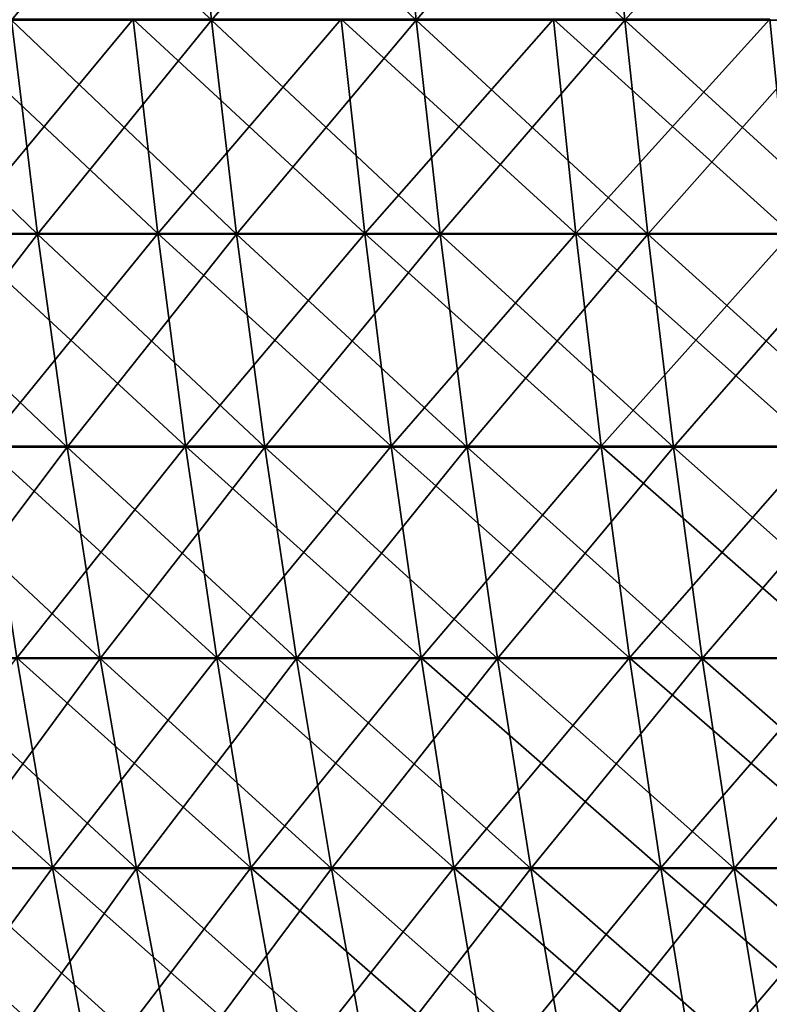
# Model space of a CAD drawing. Header units: millimetres. Extents: x -125 to 125, y -45 to 4025.
# Tile 396 of 656: x -73 to -61, y 3987 to 4002. Entities that reach past the tile are written whole.
import ezdxf

# ---------------------------------------------------------------- set-up
doc = ezdxf.new("R2010")
doc.units = ezdxf.units.MM
doc.header["$LTSCALE"] = 6.999206
for name, color, linetype in [('21', 7, 'CONTINUOUS'), ('22', 7, 'CONTINUOUS'), ('23', 7, 'CONTINUOUS'), ('24', 7, 'CONTINUOUS')]:
    doc.layers.add(name, color=color, linetype=linetype)

msp = doc.modelspace()

# ---------------------------------------------------------------- linework, layer by layer
at = {"layer": '21', "color": 7, "linetype": 'CONTINUOUS'}
for points in [[(-73.68, 3998.983, 97.568), (-70.64, 3998.983, 99.79), (-74.065, 4002.196, 98.078), (-73.68, 3998.983, 97.568)], [(-74.065, 4002.196, 98.078), (-70.64, 3998.983, 99.79), (-71.01, 4002.196, 100.313), (-74.065, 4002.196, 98.078)], [(-70.64, 3998.983, 99.79), (-67.534, 3998.983, 101.918), (-71.01, 4002.196, 100.313), (-70.64, 3998.983, 99.79)], [(-71.01, 4002.196, 100.313), (-67.534, 3998.983, 101.918), (-67.887, 4002.196, 102.452), (-71.01, 4002.196, 100.313)], [(-67.534, 3998.983, 101.918), (-64.363, 3998.983, 103.95), (-67.887, 4002.196, 102.452), (-67.534, 3998.983, 101.918)], [(-67.887, 4002.196, 102.452), (-64.363, 3998.983, 103.95), (-64.7, 4002.196, 104.494), (-67.887, 4002.196, 102.452)], [(-64.363, 3998.983, 103.95), (-61.131, 3998.983, 105.882), (-64.7, 4002.196, 104.494), (-64.363, 3998.983, 103.95)], [(-64.7, 4002.196, 104.494), (-61.131, 3998.983, 105.882), (-61.451, 4002.196, 106.437), (-64.7, 4002.196, 104.494)], [(-73.243, 3995.788, 96.99), (-70.222, 3995.788, 99.199), (-73.68, 3998.983, 97.568), (-73.243, 3995.788, 96.99)], [(-73.68, 3998.983, 97.568), (-70.222, 3995.788, 99.199), (-70.64, 3998.983, 99.79), (-73.68, 3998.983, 97.568)], [(-70.222, 3995.788, 99.199), (-67.134, 3995.788, 101.315), (-70.64, 3998.983, 99.79), (-70.222, 3995.788, 99.199)], [(-70.64, 3998.983, 99.79), (-67.134, 3995.788, 101.315), (-67.534, 3998.983, 101.918), (-70.64, 3998.983, 99.79)], [(-67.134, 3995.788, 101.315), (-63.982, 3995.788, 103.334), (-67.534, 3998.983, 101.918), (-67.134, 3995.788, 101.315)], [(-67.534, 3998.983, 101.918), (-63.982, 3995.788, 103.334), (-64.363, 3998.983, 103.95), (-67.534, 3998.983, 101.918)], [(-63.982, 3995.788, 103.334), (-60.769, 3995.788, 105.256), (-64.363, 3998.983, 103.95), (-63.982, 3995.788, 103.334)], [(-64.363, 3998.983, 103.95), (-60.769, 3995.788, 105.256), (-61.131, 3998.983, 105.882), (-64.363, 3998.983, 103.95)], [(-72.757, 3992.612, 96.346), (-69.755, 3992.612, 98.54), (-73.243, 3995.788, 96.99), (-72.757, 3992.612, 96.346)], [(-73.243, 3995.788, 96.99), (-69.755, 3992.612, 98.54), (-70.222, 3995.788, 99.199), (-73.243, 3995.788, 96.99)], [(-69.755, 3992.612, 98.54), (-66.688, 3992.612, 100.642), (-70.222, 3995.788, 99.199), (-69.755, 3992.612, 98.54)], [(-70.222, 3995.788, 99.199), (-66.688, 3992.612, 100.642), (-67.134, 3995.788, 101.315), (-70.222, 3995.788, 99.199)], [(-66.688, 3992.612, 100.642), (-63.557, 3992.612, 102.648), (-67.134, 3995.788, 101.315), (-66.688, 3992.612, 100.642)], [(-67.134, 3995.788, 101.315), (-63.557, 3992.612, 102.648), (-63.982, 3995.788, 103.334), (-67.134, 3995.788, 101.315)], [(-63.557, 3992.612, 102.648), (-60.366, 3992.612, 104.556), (-63.982, 3995.788, 103.334), (-63.557, 3992.612, 102.648)], [(-63.982, 3995.788, 103.334), (-60.366, 3992.612, 104.556), (-60.769, 3995.788, 105.256), (-63.982, 3995.788, 103.334)], [(-75.131, 3989.459, 93.366), (-72.22, 3989.459, 95.635), (-75.689, 3992.612, 94.059), (-75.131, 3989.459, 93.366)], [(-75.689, 3992.612, 94.059), (-72.22, 3989.459, 95.635), (-72.757, 3992.612, 96.346), (-75.689, 3992.612, 94.059)], [(-72.22, 3989.459, 95.635), (-69.241, 3989.459, 97.814), (-72.757, 3992.612, 96.346), (-72.22, 3989.459, 95.635)], [(-72.757, 3992.612, 96.346), (-69.241, 3989.459, 97.814), (-69.755, 3992.612, 98.54), (-72.757, 3992.612, 96.346)], [(-69.241, 3989.459, 97.814), (-66.196, 3989.459, 99.9), (-69.755, 3992.612, 98.54), (-69.241, 3989.459, 97.814)], [(-69.755, 3992.612, 98.54), (-66.196, 3989.459, 99.9), (-66.688, 3992.612, 100.642), (-69.755, 3992.612, 98.54)], [(-66.196, 3989.459, 99.9), (-63.088, 3989.459, 101.891), (-66.688, 3992.612, 100.642), (-66.196, 3989.459, 99.9)], [(-66.688, 3992.612, 100.642), (-63.088, 3989.459, 101.891), (-63.557, 3992.612, 102.648), (-66.688, 3992.612, 100.642)], [(-63.088, 3989.459, 101.891), (-59.92, 3989.459, 103.785), (-63.557, 3992.612, 102.648), (-63.088, 3989.459, 101.891)], [(-63.557, 3992.612, 102.648), (-59.92, 3989.459, 103.785), (-60.366, 3992.612, 104.556), (-63.557, 3992.612, 102.648)], [(-74.521, 3986.33, 92.608), (-71.634, 3986.33, 94.859), (-75.131, 3989.459, 93.366), (-74.521, 3986.33, 92.608)], [(-75.131, 3989.459, 93.366), (-71.634, 3986.33, 94.859), (-72.22, 3989.459, 95.635), (-75.131, 3989.459, 93.366)], [(-71.634, 3986.33, 94.859), (-68.679, 3986.33, 97.02), (-72.22, 3989.459, 95.635), (-71.634, 3986.33, 94.859)], [(-72.22, 3989.459, 95.635), (-68.679, 3986.33, 97.02), (-69.241, 3989.459, 97.814), (-72.22, 3989.459, 95.635)], [(-68.679, 3986.33, 97.02), (-65.659, 3986.33, 99.089), (-69.241, 3989.459, 97.814), (-68.679, 3986.33, 97.02)], [(-69.241, 3989.459, 97.814), (-65.659, 3986.33, 99.089), (-66.196, 3989.459, 99.9), (-69.241, 3989.459, 97.814)], [(-65.659, 3986.33, 99.089), (-62.576, 3986.33, 101.064), (-66.196, 3989.459, 99.9), (-65.659, 3986.33, 99.089)], [(-66.196, 3989.459, 99.9), (-62.576, 3986.33, 101.064), (-63.088, 3989.459, 101.891), (-66.196, 3989.459, 99.9)], [(-62.576, 3986.33, 101.064), (-59.434, 3986.33, 102.943), (-63.088, 3989.459, 101.891), (-62.576, 3986.33, 101.064)], [(-63.088, 3989.459, 101.891), (-59.434, 3986.33, 102.943), (-59.92, 3989.459, 103.785), (-63.088, 3989.459, 101.891)]]:
    msp.add_3dface(points, dxfattribs=at)
at = {"layer": '22', "color": 7, "linetype": 'CONTINUOUS'}
for points in [[(-71.01, 4002.196, -100.313), (-73.68, 3998.983, -97.568), (-74.065, 4002.196, -98.078), (-71.01, 4002.196, -100.313)], [(-70.64, 3998.983, -99.79), (-73.68, 3998.983, -97.568), (-71.01, 4002.196, -100.313), (-70.64, 3998.983, -99.79)], [(-67.887, 4002.196, -102.452), (-70.64, 3998.983, -99.79), (-71.01, 4002.196, -100.313), (-67.887, 4002.196, -102.452)], [(-67.534, 3998.983, -101.918), (-70.64, 3998.983, -99.79), (-67.887, 4002.196, -102.452), (-67.534, 3998.983, -101.918)], [(-64.7, 4002.196, -104.494), (-67.534, 3998.983, -101.918), (-67.887, 4002.196, -102.452), (-64.7, 4002.196, -104.494)], [(-64.363, 3998.983, -103.95), (-67.534, 3998.983, -101.918), (-64.7, 4002.196, -104.494), (-64.363, 3998.983, -103.95)], [(-61.451, 4002.196, -106.437), (-64.363, 3998.983, -103.95), (-64.7, 4002.196, -104.494), (-61.451, 4002.196, -106.437)], [(-61.131, 3998.983, -105.882), (-64.363, 3998.983, -103.95), (-61.451, 4002.196, -106.437), (-61.131, 3998.983, -105.882)], [(-70.64, 3998.983, -99.79), (-73.243, 3995.788, -96.99), (-73.68, 3998.983, -97.568), (-70.64, 3998.983, -99.79)], [(-70.222, 3995.788, -99.199), (-73.243, 3995.788, -96.99), (-70.64, 3998.983, -99.79), (-70.222, 3995.788, -99.199)], [(-67.534, 3998.983, -101.918), (-70.222, 3995.788, -99.199), (-70.64, 3998.983, -99.79), (-67.534, 3998.983, -101.918)], [(-67.134, 3995.788, -101.315), (-70.222, 3995.788, -99.199), (-67.534, 3998.983, -101.918), (-67.134, 3995.788, -101.315)], [(-64.363, 3998.983, -103.95), (-67.134, 3995.788, -101.315), (-67.534, 3998.983, -101.918), (-64.363, 3998.983, -103.95)], [(-63.982, 3995.788, -103.334), (-67.134, 3995.788, -101.315), (-64.363, 3998.983, -103.95), (-63.982, 3995.788, -103.334)], [(-61.131, 3998.983, -105.882), (-63.982, 3995.788, -103.334), (-64.363, 3998.983, -103.95), (-61.131, 3998.983, -105.882)], [(-60.769, 3995.788, -105.256), (-63.982, 3995.788, -103.334), (-61.131, 3998.983, -105.882), (-60.769, 3995.788, -105.256)], [(-70.222, 3995.788, -99.199), (-72.757, 3992.612, -96.346), (-73.243, 3995.788, -96.99), (-70.222, 3995.788, -99.199)], [(-69.755, 3992.612, -98.54), (-72.757, 3992.612, -96.346), (-70.222, 3995.788, -99.199), (-69.755, 3992.612, -98.54)], [(-67.134, 3995.788, -101.315), (-69.755, 3992.612, -98.54), (-70.222, 3995.788, -99.199), (-67.134, 3995.788, -101.315)], [(-66.688, 3992.612, -100.642), (-69.755, 3992.612, -98.54), (-67.134, 3995.788, -101.315), (-66.688, 3992.612, -100.642)], [(-63.982, 3995.788, -103.334), (-66.688, 3992.612, -100.642), (-67.134, 3995.788, -101.315), (-63.982, 3995.788, -103.334)], [(-63.557, 3992.612, -102.648), (-66.688, 3992.612, -100.642), (-63.982, 3995.788, -103.334), (-63.557, 3992.612, -102.648)], [(-60.769, 3995.788, -105.256), (-63.557, 3992.612, -102.648), (-63.982, 3995.788, -103.334), (-60.769, 3995.788, -105.256)], [(-60.366, 3992.612, -104.556), (-63.557, 3992.612, -102.648), (-60.769, 3995.788, -105.256), (-60.366, 3992.612, -104.556)], [(-72.22, 3989.459, -95.635), (-75.131, 3989.459, -93.366), (-72.757, 3992.612, -96.346), (-72.22, 3989.459, -95.635)], [(-69.755, 3992.612, -98.54), (-72.22, 3989.459, -95.635), (-72.757, 3992.612, -96.346), (-69.755, 3992.612, -98.54)], [(-69.241, 3989.459, -97.814), (-72.22, 3989.459, -95.635), (-69.755, 3992.612, -98.54), (-69.241, 3989.459, -97.814)], [(-66.688, 3992.612, -100.642), (-69.241, 3989.459, -97.814), (-69.755, 3992.612, -98.54), (-66.688, 3992.612, -100.642)], [(-66.196, 3989.459, -99.9), (-69.241, 3989.459, -97.814), (-66.688, 3992.612, -100.642), (-66.196, 3989.459, -99.9)], [(-63.557, 3992.612, -102.648), (-66.196, 3989.459, -99.9), (-66.688, 3992.612, -100.642), (-63.557, 3992.612, -102.648)], [(-63.088, 3989.459, -101.891), (-66.196, 3989.459, -99.9), (-63.557, 3992.612, -102.648), (-63.088, 3989.459, -101.891)], [(-60.366, 3992.612, -104.556), (-63.088, 3989.459, -101.891), (-63.557, 3992.612, -102.648), (-60.366, 3992.612, -104.556)], [(-59.92, 3989.459, -103.785), (-63.088, 3989.459, -101.891), (-60.366, 3992.612, -104.556), (-59.92, 3989.459, -103.785)], [(-72.22, 3989.459, -95.635), (-74.521, 3986.33, -92.608), (-75.131, 3989.459, -93.366), (-72.22, 3989.459, -95.635)], [(-71.634, 3986.33, -94.859), (-74.521, 3986.33, -92.608), (-72.22, 3989.459, -95.635), (-71.634, 3986.33, -94.859)], [(-69.241, 3989.459, -97.814), (-71.634, 3986.33, -94.859), (-72.22, 3989.459, -95.635), (-69.241, 3989.459, -97.814)], [(-68.679, 3986.33, -97.02), (-71.634, 3986.33, -94.859), (-69.241, 3989.459, -97.814), (-68.679, 3986.33, -97.02)], [(-66.196, 3989.459, -99.9), (-68.679, 3986.33, -97.02), (-69.241, 3989.459, -97.814), (-66.196, 3989.459, -99.9)], [(-65.659, 3986.33, -99.089), (-68.679, 3986.33, -97.02), (-66.196, 3989.459, -99.9), (-65.659, 3986.33, -99.089)], [(-63.088, 3989.459, -101.891), (-65.659, 3986.33, -99.089), (-66.196, 3989.459, -99.9), (-63.088, 3989.459, -101.891)], [(-62.576, 3986.33, -101.064), (-65.659, 3986.33, -99.089), (-63.088, 3989.459, -101.891), (-62.576, 3986.33, -101.064)], [(-59.92, 3989.459, -103.785), (-62.576, 3986.33, -101.064), (-63.088, 3989.459, -101.891), (-59.92, 3989.459, -103.785)], [(-59.434, 3986.33, -102.943), (-62.576, 3986.33, -101.064), (-59.92, 3989.459, -103.785), (-59.434, 3986.33, -102.943)]]:
    msp.add_3dface(points, dxfattribs=at)
at = {"layer": '23', "color": 7, "linetype": 'CONTINUOUS'}
for points in [[(-72.838, 4002.185, -96.453), (-69.833, 4002.185, -98.65), (-73.178, 4005.414, -96.904), (-72.838, 4002.185, -96.453)], [(-73.178, 4005.414, -96.904), (-69.833, 4002.185, -98.65), (-70.159, 4005.414, -99.111), (-73.178, 4005.414, -96.904)], [(-69.833, 4002.185, -98.65), (-66.762, 4002.185, -100.754), (-70.159, 4005.414, -99.111), (-69.833, 4002.185, -98.65)], [(-70.159, 4005.414, -99.111), (-66.762, 4002.185, -100.754), (-67.074, 4005.414, -101.225), (-70.159, 4005.414, -99.111)], [(-66.762, 4002.185, -100.754), (-63.627, 4002.185, -102.762), (-67.074, 4005.414, -101.225), (-66.762, 4002.185, -100.754)], [(-67.074, 4005.414, -101.225), (-63.627, 4002.185, -102.762), (-63.925, 4005.414, -103.242), (-67.074, 4005.414, -101.225)], [(-63.627, 4002.185, -102.762), (-60.433, 4002.185, -104.673), (-63.925, 4005.414, -103.242), (-63.627, 4002.185, -102.762)], [(-63.925, 4005.414, -103.242), (-60.433, 4002.185, -104.673), (-60.715, 4005.414, -105.162), (-63.925, 4005.414, -103.242)], [(-75.365, 3998.971, -93.657), (-72.445, 3998.971, -95.933), (-75.773, 4002.185, -94.164), (-75.365, 3998.971, -93.657)], [(-75.773, 4002.185, -94.164), (-72.445, 3998.971, -95.933), (-72.838, 4002.185, -96.453), (-75.773, 4002.185, -94.164)], [(-72.445, 3998.971, -95.933), (-69.457, 3998.971, -98.119), (-72.838, 4002.185, -96.453), (-72.445, 3998.971, -95.933)], [(-72.838, 4002.185, -96.453), (-69.457, 3998.971, -98.119), (-69.833, 4002.185, -98.65), (-72.838, 4002.185, -96.453)], [(-69.457, 3998.971, -98.119), (-66.402, 3998.971, -100.211), (-69.833, 4002.185, -98.65), (-69.457, 3998.971, -98.119)], [(-69.833, 4002.185, -98.65), (-66.402, 3998.971, -100.211), (-66.762, 4002.185, -100.754), (-69.833, 4002.185, -98.65)], [(-66.402, 3998.971, -100.211), (-63.285, 3998.971, -102.208), (-66.762, 4002.185, -100.754), (-66.402, 3998.971, -100.211)], [(-66.762, 4002.185, -100.754), (-63.285, 3998.971, -102.208), (-63.627, 4002.185, -102.762), (-66.762, 4002.185, -100.754)], [(-63.285, 3998.971, -102.208), (-60.107, 3998.971, -104.109), (-63.627, 4002.185, -102.762), (-63.285, 3998.971, -102.208)], [(-63.627, 4002.185, -102.762), (-60.107, 3998.971, -104.109), (-60.433, 4002.185, -104.673), (-63.627, 4002.185, -102.762)], [(-74.904, 3995.776, -93.083), (-72.002, 3995.776, -95.345), (-75.365, 3998.971, -93.657), (-74.904, 3995.776, -93.083)], [(-75.365, 3998.971, -93.657), (-72.002, 3995.776, -95.345), (-72.445, 3998.971, -95.933), (-75.365, 3998.971, -93.657)], [(-72.002, 3995.776, -95.345), (-69.031, 3995.776, -97.518), (-72.445, 3998.971, -95.933), (-72.002, 3995.776, -95.345)], [(-72.445, 3998.971, -95.933), (-69.031, 3995.776, -97.518), (-69.457, 3998.971, -98.119), (-72.445, 3998.971, -95.933)], [(-69.031, 3995.776, -97.518), (-65.995, 3995.776, -99.597), (-69.457, 3998.971, -98.119), (-69.031, 3995.776, -97.518)], [(-69.457, 3998.971, -98.119), (-65.995, 3995.776, -99.597), (-66.402, 3998.971, -100.211), (-69.457, 3998.971, -98.119)], [(-65.995, 3995.776, -99.597), (-62.897, 3995.776, -101.582), (-66.402, 3998.971, -100.211), (-65.995, 3995.776, -99.597)], [(-66.402, 3998.971, -100.211), (-62.897, 3995.776, -101.582), (-63.285, 3998.971, -102.208), (-66.402, 3998.971, -100.211)], [(-62.897, 3995.776, -101.582), (-59.739, 3995.776, -103.471), (-63.285, 3998.971, -102.208), (-62.897, 3995.776, -101.582)], [(-63.285, 3998.971, -102.208), (-59.739, 3995.776, -103.471), (-60.107, 3998.971, -104.109), (-63.285, 3998.971, -102.208)], [(-74.389, 3992.602, -92.443), (-71.507, 3992.602, -94.69), (-74.904, 3995.776, -93.083), (-74.389, 3992.602, -92.443)], [(-74.904, 3995.776, -93.083), (-71.507, 3992.602, -94.69), (-72.002, 3995.776, -95.345), (-74.904, 3995.776, -93.083)], [(-71.507, 3992.602, -94.69), (-68.557, 3992.602, -96.847), (-72.002, 3995.776, -95.345), (-71.507, 3992.602, -94.69)], [(-72.002, 3995.776, -95.345), (-68.557, 3992.602, -96.847), (-69.031, 3995.776, -97.518), (-72.002, 3995.776, -95.345)], [(-68.557, 3992.602, -96.847), (-65.542, 3992.602, -98.912), (-69.031, 3995.776, -97.518), (-68.557, 3992.602, -96.847)], [(-69.031, 3995.776, -97.518), (-65.542, 3992.602, -98.912), (-65.995, 3995.776, -99.597), (-69.031, 3995.776, -97.518)], [(-65.542, 3992.602, -98.912), (-62.465, 3992.602, -100.884), (-65.995, 3995.776, -99.597), (-65.542, 3992.602, -98.912)], [(-65.995, 3995.776, -99.597), (-62.465, 3992.602, -100.884), (-62.897, 3995.776, -101.582), (-65.995, 3995.776, -99.597)], [(-62.465, 3992.602, -100.884), (-59.328, 3992.602, -102.76), (-62.897, 3995.776, -101.582), (-62.465, 3992.602, -100.884)], [(-62.897, 3995.776, -101.582), (-59.328, 3992.602, -102.76), (-59.739, 3995.776, -103.471), (-62.897, 3995.776, -101.582)], [(-73.821, 3989.451, -91.737), (-70.961, 3989.451, -93.967), (-74.389, 3992.602, -92.443), (-73.821, 3989.451, -91.737)], [(-74.389, 3992.602, -92.443), (-70.961, 3989.451, -93.967), (-71.507, 3992.602, -94.69), (-74.389, 3992.602, -92.443)], [(-70.961, 3989.451, -93.967), (-68.033, 3989.451, -96.108), (-71.507, 3992.602, -94.69), (-70.961, 3989.451, -93.967)], [(-71.507, 3992.602, -94.69), (-68.033, 3989.451, -96.108), (-68.557, 3992.602, -96.847), (-71.507, 3992.602, -94.69)], [(-68.033, 3989.451, -96.108), (-65.041, 3989.451, -98.157), (-68.557, 3992.602, -96.847), (-68.033, 3989.451, -96.108)], [(-68.557, 3992.602, -96.847), (-65.041, 3989.451, -98.157), (-65.542, 3992.602, -98.912), (-68.557, 3992.602, -96.847)], [(-65.041, 3989.451, -98.157), (-61.988, 3989.451, -100.114), (-65.542, 3992.602, -98.912), (-65.041, 3989.451, -98.157)], [(-65.542, 3992.602, -98.912), (-61.988, 3989.451, -100.114), (-62.465, 3992.602, -100.884), (-65.542, 3992.602, -98.912)], [(-61.988, 3989.451, -100.114), (-58.875, 3989.451, -101.975), (-62.465, 3992.602, -100.884), (-61.988, 3989.451, -100.114)], [(-62.465, 3992.602, -100.884), (-58.875, 3989.451, -101.975), (-59.328, 3992.602, -102.76), (-62.465, 3992.602, -100.884)], [(-73.201, 3986.325, -90.967), (-70.365, 3986.325, -93.178), (-73.821, 3989.451, -91.737), (-73.201, 3986.325, -90.967)], [(-73.821, 3989.451, -91.737), (-70.365, 3986.325, -93.178), (-70.961, 3989.451, -93.967), (-73.821, 3989.451, -91.737)], [(-70.365, 3986.325, -93.178), (-67.462, 3986.325, -95.3), (-70.961, 3989.451, -93.967), (-70.365, 3986.325, -93.178)], [(-70.961, 3989.451, -93.967), (-67.462, 3986.325, -95.3), (-68.033, 3989.451, -96.108), (-70.961, 3989.451, -93.967)], [(-67.462, 3986.325, -95.3), (-64.495, 3986.325, -97.333), (-68.033, 3989.451, -96.108), (-67.462, 3986.325, -95.3)], [(-68.033, 3989.451, -96.108), (-64.495, 3986.325, -97.333), (-65.041, 3989.451, -98.157), (-68.033, 3989.451, -96.108)], [(-64.495, 3986.325, -97.333), (-61.467, 3986.325, -99.273), (-65.041, 3989.451, -98.157), (-64.495, 3986.325, -97.333)], [(-65.041, 3989.451, -98.157), (-61.467, 3986.325, -99.273), (-61.988, 3989.451, -100.114), (-65.041, 3989.451, -98.157)], [(-61.467, 3986.325, -99.273), (-58.381, 3986.325, -101.118), (-61.988, 3989.451, -100.114), (-61.467, 3986.325, -99.273)], [(-61.988, 3989.451, -100.114), (-58.381, 3986.325, -101.118), (-58.875, 3989.451, -101.975), (-61.988, 3989.451, -100.114)]]:
    msp.add_3dface(points, dxfattribs=at)
at = {"layer": '24', "color": 7, "linetype": 'CONTINUOUS'}
for points in [[(-70.159, 4005.414, 99.111), (-72.838, 4002.185, 96.453), (-73.178, 4005.414, 96.904), (-70.159, 4005.414, 99.111)], [(-69.833, 4002.185, 98.65), (-72.838, 4002.185, 96.453), (-70.159, 4005.414, 99.111), (-69.833, 4002.185, 98.65)], [(-67.074, 4005.414, 101.225), (-69.833, 4002.185, 98.65), (-70.159, 4005.414, 99.111), (-67.074, 4005.414, 101.225)], [(-66.762, 4002.185, 100.754), (-69.833, 4002.185, 98.65), (-67.074, 4005.414, 101.225), (-66.762, 4002.185, 100.754)], [(-63.925, 4005.414, 103.242), (-66.762, 4002.185, 100.754), (-67.074, 4005.414, 101.225), (-63.925, 4005.414, 103.242)], [(-63.627, 4002.185, 102.762), (-66.762, 4002.185, 100.754), (-63.925, 4005.414, 103.242), (-63.627, 4002.185, 102.762)], [(-60.715, 4005.414, 105.162), (-63.627, 4002.185, 102.762), (-63.925, 4005.414, 103.242), (-60.715, 4005.414, 105.162)], [(-60.433, 4002.185, 104.673), (-63.627, 4002.185, 102.762), (-60.715, 4005.414, 105.162), (-60.433, 4002.185, 104.673)], [(-72.445, 3998.971, 95.933), (-75.365, 3998.971, 93.657), (-72.838, 4002.185, 96.453), (-72.445, 3998.971, 95.933)], [(-69.833, 4002.185, 98.65), (-72.445, 3998.971, 95.933), (-72.838, 4002.185, 96.453), (-69.833, 4002.185, 98.65)], [(-69.457, 3998.971, 98.119), (-72.445, 3998.971, 95.933), (-69.833, 4002.185, 98.65), (-69.457, 3998.971, 98.119)], [(-66.762, 4002.185, 100.754), (-69.457, 3998.971, 98.119), (-69.833, 4002.185, 98.65), (-66.762, 4002.185, 100.754)], [(-66.402, 3998.971, 100.211), (-69.457, 3998.971, 98.119), (-66.762, 4002.185, 100.754), (-66.402, 3998.971, 100.211)], [(-63.627, 4002.185, 102.762), (-66.402, 3998.971, 100.211), (-66.762, 4002.185, 100.754), (-63.627, 4002.185, 102.762)], [(-63.285, 3998.971, 102.208), (-66.402, 3998.971, 100.211), (-63.627, 4002.185, 102.762), (-63.285, 3998.971, 102.208)], [(-60.433, 4002.185, 104.673), (-63.285, 3998.971, 102.208), (-63.627, 4002.185, 102.762), (-60.433, 4002.185, 104.673)], [(-60.107, 3998.971, 104.109), (-63.285, 3998.971, 102.208), (-60.433, 4002.185, 104.673), (-60.107, 3998.971, 104.109)], [(-72.445, 3998.971, 95.933), (-74.904, 3995.776, 93.083), (-75.365, 3998.971, 93.657), (-72.445, 3998.971, 95.933)], [(-72.002, 3995.776, 95.345), (-74.904, 3995.776, 93.083), (-72.445, 3998.971, 95.933), (-72.002, 3995.776, 95.345)], [(-69.457, 3998.971, 98.119), (-72.002, 3995.776, 95.345), (-72.445, 3998.971, 95.933), (-69.457, 3998.971, 98.119)], [(-69.031, 3995.776, 97.518), (-72.002, 3995.776, 95.345), (-69.457, 3998.971, 98.119), (-69.031, 3995.776, 97.518)], [(-66.402, 3998.971, 100.211), (-69.031, 3995.776, 97.518), (-69.457, 3998.971, 98.119), (-66.402, 3998.971, 100.211)], [(-65.995, 3995.776, 99.597), (-69.031, 3995.776, 97.518), (-66.402, 3998.971, 100.211), (-65.995, 3995.776, 99.597)], [(-63.285, 3998.971, 102.208), (-65.995, 3995.776, 99.597), (-66.402, 3998.971, 100.211), (-63.285, 3998.971, 102.208)], [(-62.897, 3995.776, 101.582), (-65.995, 3995.776, 99.597), (-63.285, 3998.971, 102.208), (-62.897, 3995.776, 101.582)], [(-60.107, 3998.971, 104.109), (-62.897, 3995.776, 101.582), (-63.285, 3998.971, 102.208), (-60.107, 3998.971, 104.109)], [(-59.739, 3995.776, 103.471), (-62.897, 3995.776, 101.582), (-60.107, 3998.971, 104.109), (-59.739, 3995.776, 103.471)], [(-72.002, 3995.776, 95.345), (-74.389, 3992.602, 92.443), (-74.904, 3995.776, 93.083), (-72.002, 3995.776, 95.345)], [(-71.507, 3992.602, 94.69), (-74.389, 3992.602, 92.443), (-72.002, 3995.776, 95.345), (-71.507, 3992.602, 94.69)], [(-69.031, 3995.776, 97.518), (-71.507, 3992.602, 94.69), (-72.002, 3995.776, 95.345), (-69.031, 3995.776, 97.518)], [(-68.557, 3992.602, 96.847), (-71.507, 3992.602, 94.69), (-69.031, 3995.776, 97.518), (-68.557, 3992.602, 96.847)], [(-65.995, 3995.776, 99.597), (-68.557, 3992.602, 96.847), (-69.031, 3995.776, 97.518), (-65.995, 3995.776, 99.597)], [(-65.542, 3992.602, 98.912), (-68.557, 3992.602, 96.847), (-65.995, 3995.776, 99.597), (-65.542, 3992.602, 98.912)], [(-62.897, 3995.776, 101.582), (-65.542, 3992.602, 98.912), (-65.995, 3995.776, 99.597), (-62.897, 3995.776, 101.582)], [(-62.465, 3992.602, 100.884), (-65.542, 3992.602, 98.912), (-62.897, 3995.776, 101.582), (-62.465, 3992.602, 100.884)], [(-59.739, 3995.776, 103.471), (-62.465, 3992.602, 100.884), (-62.897, 3995.776, 101.582), (-59.739, 3995.776, 103.471)], [(-59.328, 3992.602, 102.76), (-62.465, 3992.602, 100.884), (-59.739, 3995.776, 103.471), (-59.328, 3992.602, 102.76)], [(-71.507, 3992.602, 94.69), (-73.821, 3989.451, 91.737), (-74.389, 3992.602, 92.443), (-71.507, 3992.602, 94.69)], [(-70.961, 3989.451, 93.967), (-73.821, 3989.451, 91.737), (-71.507, 3992.602, 94.69), (-70.961, 3989.451, 93.967)], [(-68.557, 3992.602, 96.847), (-70.961, 3989.451, 93.967), (-71.507, 3992.602, 94.69), (-68.557, 3992.602, 96.847)], [(-68.033, 3989.451, 96.108), (-70.961, 3989.451, 93.967), (-68.557, 3992.602, 96.847), (-68.033, 3989.451, 96.108)], [(-65.542, 3992.602, 98.912), (-68.033, 3989.451, 96.108), (-68.557, 3992.602, 96.847), (-65.542, 3992.602, 98.912)], [(-65.041, 3989.451, 98.157), (-68.033, 3989.451, 96.108), (-65.542, 3992.602, 98.912), (-65.041, 3989.451, 98.157)], [(-62.465, 3992.602, 100.884), (-65.041, 3989.451, 98.157), (-65.542, 3992.602, 98.912), (-62.465, 3992.602, 100.884)], [(-61.988, 3989.451, 100.114), (-65.041, 3989.451, 98.157), (-62.465, 3992.602, 100.884), (-61.988, 3989.451, 100.114)], [(-59.328, 3992.602, 102.76), (-61.988, 3989.451, 100.114), (-62.465, 3992.602, 100.884), (-59.328, 3992.602, 102.76)], [(-58.875, 3989.451, 101.975), (-61.988, 3989.451, 100.114), (-59.328, 3992.602, 102.76), (-58.875, 3989.451, 101.975)], [(-70.961, 3989.451, 93.967), (-73.201, 3986.325, 90.967), (-73.821, 3989.451, 91.737), (-70.961, 3989.451, 93.967)], [(-70.365, 3986.325, 93.178), (-73.201, 3986.325, 90.967), (-70.961, 3989.451, 93.967), (-70.365, 3986.325, 93.178)], [(-68.033, 3989.451, 96.108), (-70.365, 3986.325, 93.178), (-70.961, 3989.451, 93.967), (-68.033, 3989.451, 96.108)], [(-67.462, 3986.325, 95.3), (-70.365, 3986.325, 93.178), (-68.033, 3989.451, 96.108), (-67.462, 3986.325, 95.3)], [(-65.041, 3989.451, 98.157), (-67.462, 3986.325, 95.3), (-68.033, 3989.451, 96.108), (-65.041, 3989.451, 98.157)], [(-64.495, 3986.325, 97.333), (-67.462, 3986.325, 95.3), (-65.041, 3989.451, 98.157), (-64.495, 3986.325, 97.333)], [(-61.988, 3989.451, 100.114), (-64.495, 3986.325, 97.333), (-65.041, 3989.451, 98.157), (-61.988, 3989.451, 100.114)], [(-61.467, 3986.325, 99.273), (-64.495, 3986.325, 97.333), (-61.988, 3989.451, 100.114), (-61.467, 3986.325, 99.273)], [(-58.875, 3989.451, 101.975), (-61.467, 3986.325, 99.273), (-61.988, 3989.451, 100.114), (-58.875, 3989.451, 101.975)], [(-58.381, 3986.325, 101.118), (-61.467, 3986.325, 99.273), (-58.875, 3989.451, 101.975), (-58.381, 3986.325, 101.118)]]:
    msp.add_3dface(points, dxfattribs=at)

doc.saveas('drawing.dxf')
